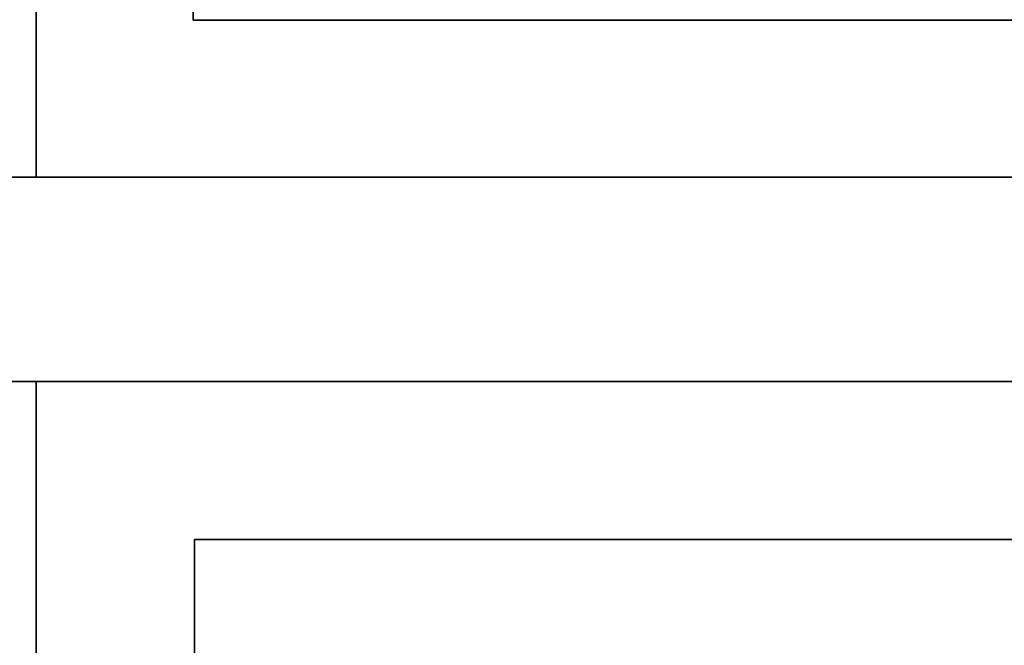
# Model space of a CAD drawing. Extents: x -1299 to -1246.9, y 2743.7 to 2747.9.
# Tile 360 of 1056: x -1288.9876 to -1288.9577, y 2747.8223 to 2747.8413. Entities that reach past the tile are written whole.
import ezdxf

# ---------------------------------------------------------------- set-up
doc = ezdxf.new("R2010")
doc.units = 0
doc.header["$LTSCALE"] = 150
doc.header["$MEASUREMENT"] = 0
doc.layers.add('3DFACE_BOLT', color=7, linetype='CONTINUOUS')
doc.layers.add('3DFACE_SHAPE', color=7, linetype='CONTINUOUS')

msp = doc.modelspace()

# ---------------------------------------------------------------- linework, layer by layer
at = {"layer": '3DFACE_BOLT', "color": 1}
for points, invisible_edges in [([(-1288.975494, 2747.851309, 0.068), (-1288.968806, 2747.851309, 0.056417), (-1288.975494, 2747.841309, 0.068)], 14), ([(-1288.975494, 2747.841309, 0.068), (-1288.968806, 2747.851309, 0.056417), (-1288.968806, 2747.841309, 0.056417)], 3), ([(-1288.968806, 2747.851309, 0.079583), (-1288.975494, 2747.851309, 0.068), (-1288.968806, 2747.841309, 0.079583)], 14), ([(-1288.968806, 2747.841309, 0.079583), (-1288.975494, 2747.851309, 0.068), (-1288.975494, 2747.841309, 0.068)], 3), ([(-1288.975494, 2747.851309, 0.138), (-1288.968806, 2747.851309, 0.126417), (-1288.975494, 2747.841309, 0.138)], 14), ([(-1288.975494, 2747.841309, 0.138), (-1288.968806, 2747.851309, 0.126417), (-1288.968806, 2747.841309, 0.126417)], 3), ([(-1288.968806, 2747.851309, 0.149583), (-1288.975494, 2747.851309, 0.138), (-1288.968806, 2747.841309, 0.149583)], 14), ([(-1288.968806, 2747.841309, 0.149583), (-1288.975494, 2747.851309, 0.138), (-1288.975494, 2747.841309, 0.138)], 3), ([(-1288.968806, 2747.851309, 0.056417), (-1288.955431, 2747.851309, 0.056417), (-1288.968806, 2747.841309, 0.056417)], 14), ([(-1288.968806, 2747.841309, 0.056417), (-1288.955431, 2747.851309, 0.056417), (-1288.955431, 2747.841309, 0.056417)], 3), ([(-1288.955431, 2747.851309, 0.079583), (-1288.968806, 2747.851309, 0.079583), (-1288.955431, 2747.841309, 0.079583)], 14), ([(-1288.955431, 2747.841309, 0.079583), (-1288.968806, 2747.851309, 0.079583), (-1288.968806, 2747.841309, 0.079583)], 3), ([(-1288.968806, 2747.851309, 0.126417), (-1288.955431, 2747.851309, 0.126417), (-1288.968806, 2747.841309, 0.126417)], 14), ([(-1288.968806, 2747.841309, 0.126417), (-1288.955431, 2747.851309, 0.126417), (-1288.955431, 2747.841309, 0.126417)], 3), ([(-1288.955431, 2747.851309, 0.149583), (-1288.968806, 2747.851309, 0.149583), (-1288.955431, 2747.841309, 0.149583)], 14), ([(-1288.955431, 2747.841309, 0.149583), (-1288.968806, 2747.851309, 0.149583), (-1288.968806, 2747.841309, 0.149583)], 3), ([(-1288.975494, 2747.841309, 0.068), (-1288.968806, 2747.841309, 0.056417), (-1288.968806, 2747.841309, 0.079583)], 2), ([(-1288.975494, 2747.841309, 0.138), (-1288.968806, 2747.841309, 0.126417), (-1288.968806, 2747.841309, 0.149583)], 2), ([(-1288.970119, 2747.841309, 0.068), (-1288.969727, 2747.841309, 0.065528), (-1288.970119, 2747.791309, 0.068)], 14), ([(-1288.970119, 2747.791309, 0.068), (-1288.969727, 2747.841309, 0.065528), (-1288.969727, 2747.791309, 0.065528)], 3), ([(-1288.969727, 2747.841309, 0.070472), (-1288.970119, 2747.841309, 0.068), (-1288.969727, 2747.791309, 0.070472)], 14), ([(-1288.969727, 2747.791309, 0.070472), (-1288.970119, 2747.841309, 0.068), (-1288.970119, 2747.791309, 0.068)], 3), ([(-1288.970119, 2747.841309, 0.068), (-1288.969727, 2747.841309, 0.070472), (-1288.969727, 2747.841309, 0.065528)], 2), ([(-1288.970119, 2747.841309, 0.138), (-1288.969727, 2747.841309, 0.135528), (-1288.970119, 2747.791309, 0.138)], 14), ([(-1288.970119, 2747.791309, 0.138), (-1288.969727, 2747.841309, 0.135528), (-1288.969727, 2747.791309, 0.135528)], 3), ([(-1288.969727, 2747.841309, 0.140472), (-1288.970119, 2747.841309, 0.138), (-1288.969727, 2747.791309, 0.140472)], 14), ([(-1288.969727, 2747.791309, 0.140472), (-1288.970119, 2747.841309, 0.138), (-1288.970119, 2747.791309, 0.138)], 3), ([(-1288.970119, 2747.841309, 0.138), (-1288.969727, 2747.841309, 0.140472), (-1288.969727, 2747.841309, 0.135528)], 2), ([(-1288.969727, 2747.841309, 0.065528), (-1288.968591, 2747.841309, 0.063298), (-1288.969727, 2747.791309, 0.065528)], 14), ([(-1288.969727, 2747.791309, 0.065528), (-1288.968591, 2747.841309, 0.063298), (-1288.968591, 2747.791309, 0.063298)], 3), ([(-1288.968591, 2747.841309, 0.072702), (-1288.969727, 2747.841309, 0.070472), (-1288.968591, 2747.791309, 0.072702)], 14), ([(-1288.968591, 2747.791309, 0.072702), (-1288.969727, 2747.841309, 0.070472), (-1288.969727, 2747.791309, 0.070472)], 3), ([(-1288.969727, 2747.841309, 0.070472), (-1288.968591, 2747.841309, 0.072702), (-1288.969727, 2747.841309, 0.065528)], 14), ([(-1288.969727, 2747.841309, 0.065528), (-1288.968591, 2747.841309, 0.072702), (-1288.968591, 2747.841309, 0.063298)], 3), ([(-1288.969727, 2747.841309, 0.135528), (-1288.968591, 2747.841309, 0.133298), (-1288.969727, 2747.791309, 0.135528)], 14), ([(-1288.969727, 2747.791309, 0.135528), (-1288.968591, 2747.841309, 0.133298), (-1288.968591, 2747.791309, 0.133298)], 3), ([(-1288.968591, 2747.841309, 0.142702), (-1288.969727, 2747.841309, 0.140472), (-1288.968591, 2747.791309, 0.142702)], 14), ([(-1288.968591, 2747.791309, 0.142702), (-1288.969727, 2747.841309, 0.140472), (-1288.969727, 2747.791309, 0.140472)], 3), ([(-1288.969727, 2747.841309, 0.140472), (-1288.968591, 2747.841309, 0.142702), (-1288.969727, 2747.841309, 0.135528)], 14), ([(-1288.969727, 2747.841309, 0.135528), (-1288.968591, 2747.841309, 0.142702), (-1288.968591, 2747.841309, 0.133298)], 3), ([(-1288.968806, 2747.841309, 0.056417), (-1288.955431, 2747.841309, 0.056417), (-1288.968806, 2747.841309, 0.079583)], 14), ([(-1288.968806, 2747.841309, 0.079583), (-1288.955431, 2747.841309, 0.056417), (-1288.955431, 2747.841309, 0.079583)], 3), ([(-1288.968806, 2747.841309, 0.126417), (-1288.955431, 2747.841309, 0.126417), (-1288.968806, 2747.841309, 0.149583)], 14), ([(-1288.968806, 2747.841309, 0.149583), (-1288.955431, 2747.841309, 0.126417), (-1288.955431, 2747.841309, 0.149583)], 3), ([(-1288.968591, 2747.841309, 0.063298), (-1288.966821, 2747.841309, 0.061528), (-1288.968591, 2747.791309, 0.063298)], 14), ([(-1288.968591, 2747.791309, 0.063298), (-1288.966821, 2747.841309, 0.061528), (-1288.966821, 2747.791309, 0.061528)], 3), ([(-1288.966821, 2747.841309, 0.074472), (-1288.968591, 2747.841309, 0.072702), (-1288.966821, 2747.791309, 0.074472)], 14), ([(-1288.966821, 2747.791309, 0.074472), (-1288.968591, 2747.841309, 0.072702), (-1288.968591, 2747.791309, 0.072702)], 3), ([(-1288.968591, 2747.841309, 0.072702), (-1288.966821, 2747.841309, 0.074472), (-1288.968591, 2747.841309, 0.063298)], 14), ([(-1288.968591, 2747.841309, 0.063298), (-1288.966821, 2747.841309, 0.074472), (-1288.966821, 2747.841309, 0.061528)], 3), ([(-1288.968591, 2747.841309, 0.133298), (-1288.966821, 2747.841309, 0.131528), (-1288.968591, 2747.791309, 0.133298)], 14), ([(-1288.968591, 2747.791309, 0.133298), (-1288.966821, 2747.841309, 0.131528), (-1288.966821, 2747.791309, 0.131528)], 3), ([(-1288.966821, 2747.841309, 0.144472), (-1288.968591, 2747.841309, 0.142702), (-1288.966821, 2747.791309, 0.144472)], 14), ([(-1288.966821, 2747.791309, 0.144472), (-1288.968591, 2747.841309, 0.142702), (-1288.968591, 2747.791309, 0.142702)], 3), ([(-1288.968591, 2747.841309, 0.142702), (-1288.966821, 2747.841309, 0.144472), (-1288.968591, 2747.841309, 0.133298)], 14), ([(-1288.968591, 2747.841309, 0.133298), (-1288.966821, 2747.841309, 0.144472), (-1288.966821, 2747.841309, 0.131528)], 3), ([(-1288.966821, 2747.841309, 0.061528), (-1288.964591, 2747.841309, 0.060392), (-1288.966821, 2747.791309, 0.061528)], 14), ([(-1288.966821, 2747.791309, 0.061528), (-1288.964591, 2747.841309, 0.060392), (-1288.964591, 2747.791309, 0.060392)], 3), ([(-1288.964591, 2747.841309, 0.075608), (-1288.966821, 2747.841309, 0.074472), (-1288.964591, 2747.791309, 0.075608)], 14), ([(-1288.964591, 2747.791309, 0.075608), (-1288.966821, 2747.841309, 0.074472), (-1288.966821, 2747.791309, 0.074472)], 3), ([(-1288.966821, 2747.841309, 0.074472), (-1288.964591, 2747.841309, 0.075608), (-1288.966821, 2747.841309, 0.061528)], 14), ([(-1288.966821, 2747.841309, 0.061528), (-1288.964591, 2747.841309, 0.075608), (-1288.964591, 2747.841309, 0.060392)], 3), ([(-1288.966821, 2747.841309, 0.131528), (-1288.964591, 2747.841309, 0.130392), (-1288.966821, 2747.791309, 0.131528)], 14), ([(-1288.966821, 2747.791309, 0.131528), (-1288.964591, 2747.841309, 0.130392), (-1288.964591, 2747.791309, 0.130392)], 3), ([(-1288.964591, 2747.841309, 0.145608), (-1288.966821, 2747.841309, 0.144472), (-1288.964591, 2747.791309, 0.145608)], 14), ([(-1288.964591, 2747.791309, 0.145608), (-1288.966821, 2747.841309, 0.144472), (-1288.966821, 2747.791309, 0.144472)], 3), ([(-1288.966821, 2747.841309, 0.144472), (-1288.964591, 2747.841309, 0.145608), (-1288.966821, 2747.841309, 0.131528)], 14), ([(-1288.966821, 2747.841309, 0.131528), (-1288.964591, 2747.841309, 0.145608), (-1288.964591, 2747.841309, 0.130392)], 3), ([(-1288.964591, 2747.841309, 0.060392), (-1288.962119, 2747.841309, 0.06), (-1288.964591, 2747.791309, 0.060392)], 14), ([(-1288.964591, 2747.791309, 0.060392), (-1288.962119, 2747.841309, 0.06), (-1288.962119, 2747.791309, 0.06)], 3), ([(-1288.962119, 2747.841309, 0.076), (-1288.964591, 2747.841309, 0.075608), (-1288.962119, 2747.791309, 0.076)], 14), ([(-1288.962119, 2747.791309, 0.076), (-1288.964591, 2747.841309, 0.075608), (-1288.964591, 2747.791309, 0.075608)], 3), ([(-1288.964591, 2747.841309, 0.075608), (-1288.962119, 2747.841309, 0.076), (-1288.964591, 2747.841309, 0.060392)], 14), ([(-1288.964591, 2747.841309, 0.060392), (-1288.962119, 2747.841309, 0.076), (-1288.962119, 2747.841309, 0.06)], 3), ([(-1288.964591, 2747.841309, 0.130392), (-1288.962119, 2747.841309, 0.13), (-1288.964591, 2747.791309, 0.130392)], 14), ([(-1288.964591, 2747.791309, 0.130392), (-1288.962119, 2747.841309, 0.13), (-1288.962119, 2747.791309, 0.13)], 3), ([(-1288.962119, 2747.841309, 0.146), (-1288.964591, 2747.841309, 0.145608), (-1288.962119, 2747.791309, 0.146)], 14), ([(-1288.962119, 2747.791309, 0.146), (-1288.964591, 2747.841309, 0.145608), (-1288.964591, 2747.791309, 0.145608)], 3), ([(-1288.964591, 2747.841309, 0.145608), (-1288.962119, 2747.841309, 0.146), (-1288.964591, 2747.841309, 0.130392)], 14), ([(-1288.964591, 2747.841309, 0.130392), (-1288.962119, 2747.841309, 0.146), (-1288.962119, 2747.841309, 0.13)], 3), ([(-1288.962119, 2747.841309, 0.06), (-1288.959647, 2747.841309, 0.060392), (-1288.962119, 2747.791309, 0.06)], 14), ([(-1288.962119, 2747.791309, 0.06), (-1288.959647, 2747.841309, 0.060392), (-1288.959647, 2747.791309, 0.060392)], 3), ([(-1288.959647, 2747.841309, 0.075608), (-1288.962119, 2747.841309, 0.076), (-1288.959647, 2747.791309, 0.075608)], 14), ([(-1288.959647, 2747.791309, 0.075608), (-1288.962119, 2747.841309, 0.076), (-1288.962119, 2747.791309, 0.076)], 3), ([(-1288.962119, 2747.841309, 0.076), (-1288.959647, 2747.841309, 0.075608), (-1288.962119, 2747.841309, 0.06)], 14), ([(-1288.962119, 2747.841309, 0.06), (-1288.959647, 2747.841309, 0.075608), (-1288.959647, 2747.841309, 0.060392)], 3), ([(-1288.962119, 2747.841309, 0.13), (-1288.959647, 2747.841309, 0.130392), (-1288.962119, 2747.791309, 0.13)], 14), ([(-1288.962119, 2747.791309, 0.13), (-1288.959647, 2747.841309, 0.130392), (-1288.959647, 2747.791309, 0.130392)], 3), ([(-1288.959647, 2747.841309, 0.145608), (-1288.962119, 2747.841309, 0.146), (-1288.959647, 2747.791309, 0.145608)], 14), ([(-1288.959647, 2747.791309, 0.145608), (-1288.962119, 2747.841309, 0.146), (-1288.962119, 2747.791309, 0.146)], 3), ([(-1288.962119, 2747.841309, 0.146), (-1288.959647, 2747.841309, 0.145608), (-1288.962119, 2747.841309, 0.13)], 14), ([(-1288.962119, 2747.841309, 0.13), (-1288.959647, 2747.841309, 0.145608), (-1288.959647, 2747.841309, 0.130392)], 3), ([(-1288.959647, 2747.841309, 0.060392), (-1288.957416, 2747.841309, 0.061528), (-1288.959647, 2747.791309, 0.060392)], 14), ([(-1288.959647, 2747.791309, 0.060392), (-1288.957416, 2747.841309, 0.061528), (-1288.957416, 2747.791309, 0.061528)], 3), ([(-1288.957416, 2747.841309, 0.074472), (-1288.959647, 2747.841309, 0.075608), (-1288.957416, 2747.791309, 0.074472)], 14), ([(-1288.957416, 2747.791309, 0.074472), (-1288.959647, 2747.841309, 0.075608), (-1288.959647, 2747.791309, 0.075608)], 3), ([(-1288.959647, 2747.841309, 0.075608), (-1288.957416, 2747.841309, 0.074472), (-1288.959647, 2747.841309, 0.060392)], 14), ([(-1288.959647, 2747.841309, 0.060392), (-1288.957416, 2747.841309, 0.074472), (-1288.957416, 2747.841309, 0.061528)], 3), ([(-1288.959647, 2747.841309, 0.130392), (-1288.957416, 2747.841309, 0.131528), (-1288.959647, 2747.791309, 0.130392)], 14), ([(-1288.959647, 2747.791309, 0.130392), (-1288.957416, 2747.841309, 0.131528), (-1288.957416, 2747.791309, 0.131528)], 3), ([(-1288.957416, 2747.841309, 0.144472), (-1288.959647, 2747.841309, 0.145608), (-1288.957416, 2747.791309, 0.144472)], 14), ([(-1288.957416, 2747.791309, 0.144472), (-1288.959647, 2747.841309, 0.145608), (-1288.959647, 2747.791309, 0.145608)], 3), ([(-1288.959647, 2747.841309, 0.145608), (-1288.957416, 2747.841309, 0.144472), (-1288.959647, 2747.841309, 0.130392)], 14), ([(-1288.959647, 2747.841309, 0.130392), (-1288.957416, 2747.841309, 0.144472), (-1288.957416, 2747.841309, 0.131528)], 3), ([(-1288.975494, 2747.825549, 0.068), (-1288.968806, 2747.825549, 0.056417), (-1288.975494, 2747.810749, 0.068)], 14), ([(-1288.975494, 2747.810749, 0.068), (-1288.968806, 2747.825549, 0.056417), (-1288.968806, 2747.810749, 0.056417)], 3), ([(-1288.968806, 2747.825549, 0.079583), (-1288.975494, 2747.825549, 0.068), (-1288.968806, 2747.810749, 0.079583)], 14), ([(-1288.968806, 2747.810749, 0.079583), (-1288.975494, 2747.825549, 0.068), (-1288.975494, 2747.810749, 0.068)], 3), ([(-1288.975494, 2747.825549, 0.068), (-1288.968806, 2747.825549, 0.079583), (-1288.968806, 2747.825549, 0.056417)], 2), ([(-1288.975494, 2747.825549, 0.138), (-1288.968806, 2747.825549, 0.126417), (-1288.975494, 2747.810749, 0.138)], 14), ([(-1288.975494, 2747.810749, 0.138), (-1288.968806, 2747.825549, 0.126417), (-1288.968806, 2747.810749, 0.126417)], 3), ([(-1288.968806, 2747.825549, 0.149583), (-1288.975494, 2747.825549, 0.138), (-1288.968806, 2747.810749, 0.149583)], 14), ([(-1288.968806, 2747.810749, 0.149583), (-1288.975494, 2747.825549, 0.138), (-1288.975494, 2747.810749, 0.138)], 3), ([(-1288.975494, 2747.825549, 0.138), (-1288.968806, 2747.825549, 0.149583), (-1288.968806, 2747.825549, 0.126417)], 2), ([(-1288.968806, 2747.825549, 0.056417), (-1288.955431, 2747.825549, 0.056417), (-1288.968806, 2747.810749, 0.056417)], 14), ([(-1288.968806, 2747.810749, 0.056417), (-1288.955431, 2747.825549, 0.056417), (-1288.955431, 2747.810749, 0.056417)], 3), ([(-1288.955431, 2747.825549, 0.079583), (-1288.968806, 2747.825549, 0.079583), (-1288.955431, 2747.810749, 0.079583)], 14), ([(-1288.955431, 2747.810749, 0.079583), (-1288.968806, 2747.825549, 0.079583), (-1288.968806, 2747.810749, 0.079583)], 3), ([(-1288.968806, 2747.825549, 0.079583), (-1288.955431, 2747.825549, 0.079583), (-1288.968806, 2747.825549, 0.056417)], 14), ([(-1288.968806, 2747.825549, 0.056417), (-1288.955431, 2747.825549, 0.079583), (-1288.955431, 2747.825549, 0.056417)], 3), ([(-1288.968806, 2747.825549, 0.126417), (-1288.955431, 2747.825549, 0.126417), (-1288.968806, 2747.810749, 0.126417)], 14), ([(-1288.968806, 2747.810749, 0.126417), (-1288.955431, 2747.825549, 0.126417), (-1288.955431, 2747.810749, 0.126417)], 3), ([(-1288.955431, 2747.825549, 0.149583), (-1288.968806, 2747.825549, 0.149583), (-1288.955431, 2747.810749, 0.149583)], 14), ([(-1288.955431, 2747.810749, 0.149583), (-1288.968806, 2747.825549, 0.149583), (-1288.968806, 2747.810749, 0.149583)], 3), ([(-1288.968806, 2747.825549, 0.149583), (-1288.955431, 2747.825549, 0.149583), (-1288.968806, 2747.825549, 0.126417)], 14), ([(-1288.968806, 2747.825549, 0.126417), (-1288.955431, 2747.825549, 0.149583), (-1288.955431, 2747.825549, 0.126417)], 3)]:
    msp.add_3dface(points, dxfattribs=dict(at, invisible_edges=invisible_edges))
at = {"layer": '3DFACE_SHAPE', "color": 13}
for points, invisible_edges in [([(-1288.987119, 2747.887349, 0.173), (-1288.987119, 2747.852438, 0.14401), (-1288.987119, 2747.836549, 0.173)], 3), ([(-1288.987119, 2747.836549, 0.033), (-1288.987119, 2747.864459, 0.06199), (-1288.987119, 2747.887349, 0.033)], 3), ([(-1288.987119, 2747.836549, 0.173), (-1288.982359, 2747.858449, 0.173), (-1288.987119, 2747.887349, 0.173)], 3), ([(-1288.982359, 2747.887349, 0.033), (-1288.982359, 2747.841309, 0.033), (-1288.987119, 2747.887349, 0.033)], 2), ([(-1288.987119, 2747.887349, 0.033), (-1288.982359, 2747.841309, 0.033), (-1288.987119, 2747.836549, 0.033)], 3), ([(-1288.982359, 2747.887349, 0.033), (-1288.982359, 2747.864459, 0.06199), (-1288.982359, 2747.841309, 0.033)], 3), ([(-1289.046219, 2747.884449, 0.206), (-1289.046219, 2746.946449, 0.206), (-1288.944219, 2747.884449, 0.206)], 2), ([(-1289.046219, 2746.946449, 0.206), (-1288.944219, 2746.946449, 0.206), (-1288.944219, 2747.884449, 0.206)], 12), ([(-1288.944219, 2747.884449), (-1288.944219, 2746.946449), (-1289.046219, 2747.884449)], 2), ([(-1288.944219, 2746.946449), (-1289.046219, 2746.946449), (-1289.046219, 2747.884449)], 12), ([(-1288.992119, 2747.884449, 0.008), (-1288.992119, 2746.946449, 0.008), (-1288.944219, 2747.884449, 0.008)], 2), ([(-1288.992119, 2746.946449, 0.008), (-1288.944219, 2746.946449, 0.008), (-1288.944219, 2747.884449, 0.008)], 12), ([(-1288.944219, 2747.884449, 0.198), (-1288.944219, 2746.946449, 0.198), (-1288.992119, 2747.858449, 0.198)], 14), ([(-1288.987119, 2747.858449, 0.0595), (-1288.987119, 2747.864459, 0.06199), (-1288.987119, 2747.836549, 0.033)], 14), ([(-1288.982359, 2747.864459, 0.06199), (-1288.982359, 2747.858449, 0.0595), (-1288.982359, 2747.841309, 0.033)], 14), ([(-1288.944219, 2746.946449, 0.198), (-1288.992119, 2747.808449, 0.198), (-1288.992119, 2747.858449, 0.198)], 13), ([(-1288.987119, 2747.852438, 0.06199), (-1288.987119, 2747.858449, 0.0595), (-1288.987119, 2747.836549, 0.033)], 14), ([(-1288.982359, 2747.841309, 0.173), (-1288.982359, 2747.858449, 0.173), (-1288.987119, 2747.836549, 0.173)], 14), ([(-1288.982359, 2747.841309, 0.033), (-1288.982359, 2747.858449, 0.0595), (-1288.982359, 2747.852438, 0.06199)], 13), ([(-1288.982359, 2747.841309, 0.173), (-1288.982359, 2747.852438, 0.14401), (-1288.982359, 2747.858449, 0.173)], 3), ([(-1288.987119, 2747.852438, 0.14401), (-1288.987119, 2747.836549, 0.138), (-1288.987119, 2747.836549, 0.173)], 13), ([(-1288.987119, 2747.852438, 0.14401), (-1288.987119, 2747.849949, 0.138), (-1288.987119, 2747.836549, 0.138)], 14), ([(-1288.987119, 2747.849949, 0.068), (-1288.987119, 2747.852438, 0.06199), (-1288.987119, 2747.836549, 0.033)], 14), ([(-1288.982359, 2747.852438, 0.06199), (-1288.982359, 2747.849949, 0.068), (-1288.982359, 2747.841309, 0.033)], 14), ([(-1288.982359, 2747.849949, 0.138), (-1288.982359, 2747.852438, 0.14401), (-1288.982359, 2747.841309, 0.173)], 14), ([(-1288.987119, 2747.849949, 0.068), (-1288.987119, 2747.836549, 0.138), (-1288.987119, 2747.849949, 0.138)], 15), ([(-1288.987119, 2747.836549, 0.138), (-1288.987119, 2747.849949, 0.068), (-1288.987119, 2747.836549, 0.068)], 3), ([(-1288.987119, 2747.836549, 0.068), (-1288.987119, 2747.849949, 0.068), (-1288.987119, 2747.836549, 0.033)], 3), ([(-1288.982359, 2747.849949, 0.068), (-1288.982359, 2747.841309, 0.173), (-1288.982359, 2747.841309, 0.033)], 13), ([(-1288.982359, 2747.849949, 0.138), (-1288.982359, 2747.841309, 0.173), (-1288.982359, 2747.849949, 0.068)], 15), ([(-1288.936319, 2747.836549, 0.173), (-1288.982359, 2747.841309, 0.173), (-1288.987119, 2747.836549, 0.173)], 3), ([(-1288.982359, 2747.841309, 0.033), (-1288.936319, 2747.836549, 0.033), (-1288.987119, 2747.836549, 0.033)], 13), ([(-1288.962119, 2747.841309, 0.173), (-1288.968129, 2747.841309, 0.14401), (-1288.982359, 2747.841309, 0.173)], 15), ([(-1288.968129, 2747.841309, 0.14401), (-1288.970619, 2747.841309, 0.138), (-1288.982359, 2747.841309, 0.173)], 14), ([(-1288.982359, 2747.841309, 0.173), (-1288.970619, 2747.841309, 0.138), (-1288.982359, 2747.841309, 0.033)], 3), ([(-1288.970619, 2747.841309, 0.138), (-1288.968129, 2747.841309, 0.13199), (-1288.982359, 2747.841309, 0.033)], 14), ([(-1288.970619, 2747.841309, 0.068), (-1288.982359, 2747.841309, 0.033), (-1288.968129, 2747.841309, 0.13199)], 15), ([(-1288.970619, 2747.841309, 0.068), (-1288.968129, 2747.841309, 0.06199), (-1288.982359, 2747.841309, 0.033)], 14), ([(-1288.968129, 2747.841309, 0.06199), (-1288.962119, 2747.841309, 0.0595), (-1288.982359, 2747.841309, 0.033)], 14), ([(-1288.982359, 2747.841309, 0.033), (-1288.962119, 2747.841309, 0.0595), (-1288.956108, 2747.841309, 0.06199)], 13), ([(-1288.982359, 2747.841309, 0.033), (-1288.956108, 2747.841309, 0.06199), (-1288.936319, 2747.841309, 0.033)], 3), ([(-1288.962119, 2747.841309, 0.173), (-1288.982359, 2747.841309, 0.173), (-1288.936319, 2747.836549, 0.173)], 14), ([(-1288.982359, 2747.841309, 0.033), (-1288.936319, 2747.841309, 0.033), (-1288.936319, 2747.836549, 0.033)], 12), ([(-1288.968129, 2747.841309, 0.07401), (-1288.970619, 2747.841309, 0.068), (-1288.962119, 2747.841309, 0.1295)], 14), ([(-1288.962119, 2747.841309, 0.1295), (-1288.970619, 2747.841309, 0.068), (-1288.968129, 2747.841309, 0.13199)], 15), ([(-1288.968129, 2747.841309, 0.14401), (-1288.968129, 2747.836549, 0.14401), (-1288.970619, 2747.841309, 0.138)], 3), ([(-1288.968129, 2747.836549, 0.14401), (-1288.970619, 2747.836549, 0.138), (-1288.970619, 2747.841309, 0.138)], 14), ([(-1288.970619, 2747.841309, 0.138), (-1288.970619, 2747.836549, 0.138), (-1288.968129, 2747.841309, 0.13199)], 3), ([(-1288.970619, 2747.836549, 0.138), (-1288.968129, 2747.836549, 0.13199), (-1288.968129, 2747.841309, 0.13199)], 14), ([(-1288.968129, 2747.841309, 0.07401), (-1288.968129, 2747.836549, 0.07401), (-1288.970619, 2747.841309, 0.068)], 3), ([(-1288.968129, 2747.836549, 0.07401), (-1288.970619, 2747.836549, 0.068), (-1288.970619, 2747.841309, 0.068)], 14), ([(-1288.970619, 2747.841309, 0.068), (-1288.970619, 2747.836549, 0.068), (-1288.968129, 2747.841309, 0.06199)], 3), ([(-1288.970619, 2747.836549, 0.068), (-1288.968129, 2747.836549, 0.06199), (-1288.968129, 2747.841309, 0.06199)], 14), ([(-1288.962119, 2747.841309, 0.1465), (-1288.968129, 2747.841309, 0.14401), (-1288.962119, 2747.841309, 0.173)], 14), ([(-1288.962119, 2747.841309, 0.0765), (-1288.968129, 2747.841309, 0.07401), (-1288.962119, 2747.841309, 0.1295)], 14), ([(-1288.968129, 2747.841309, 0.13199), (-1288.968129, 2747.836549, 0.13199), (-1288.962119, 2747.841309, 0.1295)], 3), ([(-1288.968129, 2747.836549, 0.13199), (-1288.962119, 2747.836549, 0.1295), (-1288.962119, 2747.841309, 0.1295)], 14), ([(-1288.962119, 2747.841309, 0.1465), (-1288.962119, 2747.836549, 0.1465), (-1288.968129, 2747.841309, 0.14401)], 3), ([(-1288.962119, 2747.836549, 0.1465), (-1288.968129, 2747.836549, 0.14401), (-1288.968129, 2747.841309, 0.14401)], 14), ([(-1288.968129, 2747.841309, 0.06199), (-1288.968129, 2747.836549, 0.06199), (-1288.962119, 2747.841309, 0.0595)], 3), ([(-1288.968129, 2747.836549, 0.06199), (-1288.962119, 2747.836549, 0.0595), (-1288.962119, 2747.841309, 0.0595)], 14), ([(-1288.962119, 2747.841309, 0.0765), (-1288.962119, 2747.836549, 0.0765), (-1288.968129, 2747.841309, 0.07401)], 3), ([(-1288.962119, 2747.836549, 0.0765), (-1288.968129, 2747.836549, 0.07401), (-1288.968129, 2747.841309, 0.07401)], 14), ([(-1288.936319, 2747.841309, 0.173), (-1288.956108, 2747.841309, 0.14401), (-1288.962119, 2747.841309, 0.173)], 3), ([(-1288.956108, 2747.841309, 0.14401), (-1288.962119, 2747.841309, 0.1465), (-1288.962119, 2747.841309, 0.173)], 14), ([(-1288.956108, 2747.841309, 0.07401), (-1288.962119, 2747.841309, 0.0765), (-1288.956108, 2747.841309, 0.13199)], 14), ([(-1288.962119, 2747.841309, 0.0765), (-1288.962119, 2747.841309, 0.1295), (-1288.956108, 2747.841309, 0.13199)], 13), ([(-1288.962119, 2747.841309, 0.1295), (-1288.962119, 2747.836549, 0.1295), (-1288.956108, 2747.841309, 0.13199)], 3), ([(-1288.962119, 2747.836549, 0.1295), (-1288.956108, 2747.836549, 0.13199), (-1288.956108, 2747.841309, 0.13199)], 14), ([(-1288.956108, 2747.841309, 0.14401), (-1288.956108, 2747.836549, 0.14401), (-1288.962119, 2747.841309, 0.1465)], 3), ([(-1288.956108, 2747.836549, 0.14401), (-1288.962119, 2747.836549, 0.1465), (-1288.962119, 2747.841309, 0.1465)], 14), ([(-1288.962119, 2747.841309, 0.0595), (-1288.962119, 2747.836549, 0.0595), (-1288.956108, 2747.841309, 0.06199)], 3), ([(-1288.962119, 2747.836549, 0.0595), (-1288.956108, 2747.836549, 0.06199), (-1288.956108, 2747.841309, 0.06199)], 14), ([(-1288.956108, 2747.841309, 0.07401), (-1288.956108, 2747.836549, 0.07401), (-1288.962119, 2747.841309, 0.0765)], 3), ([(-1288.956108, 2747.836549, 0.07401), (-1288.962119, 2747.836549, 0.0765), (-1288.962119, 2747.841309, 0.0765)], 14), ([(-1288.936319, 2747.841309, 0.173), (-1288.962119, 2747.841309, 0.173), (-1288.936319, 2747.836549, 0.173)], 2), ([(-1288.962119, 2747.836549, 0.198), (-1288.968129, 2747.836549, 0.14401), (-1288.992119, 2747.836549, 0.198)], 15), ([(-1288.968129, 2747.836549, 0.14401), (-1288.970619, 2747.836549, 0.138), (-1288.992119, 2747.836549, 0.198)], 14), ([(-1288.992119, 2747.836549, 0.198), (-1288.970619, 2747.836549, 0.138), (-1288.992119, 2747.836549, 0.008)], 3), ([(-1288.970619, 2747.836549, 0.138), (-1288.968129, 2747.836549, 0.13199), (-1288.992119, 2747.836549, 0.008)], 14), ([(-1288.970619, 2747.836549, 0.068), (-1288.992119, 2747.836549, 0.008), (-1288.968129, 2747.836549, 0.13199)], 15), ([(-1288.970619, 2747.836549, 0.068), (-1288.968129, 2747.836549, 0.06199), (-1288.992119, 2747.836549, 0.008)], 14), ([(-1288.992119, 2747.836549, 0.008), (-1288.968129, 2747.836549, 0.06199), (-1288.944219, 2747.836549, 0.008)], 3), ([(-1288.962119, 2747.836549, 0.198), (-1288.992119, 2747.836549, 0.198), (-1288.944219, 2747.830349, 0.198)], 14), ([(-1288.944219, 2747.830349, 0.198), (-1288.992119, 2747.836549, 0.198), (-1288.992119, 2747.830349, 0.198)], 1), ([(-1288.992119, 2747.830349, 0.008), (-1288.992119, 2747.836549, 0.008), (-1288.944219, 2747.830349, 0.008)], 2), ([(-1288.992119, 2747.836549, 0.008), (-1288.944219, 2747.836549, 0.008), (-1288.944219, 2747.830349, 0.008)], 12), ([(-1288.970619, 2747.836549, 0.138), (-1288.968129, 2747.836549, 0.14401), (-1288.987119, 2747.836549, 0.138)], 14), ([(-1288.968129, 2747.836549, 0.14401), (-1288.962119, 2747.836549, 0.1465), (-1288.987119, 2747.836549, 0.138)], 14), ([(-1288.987119, 2747.836549, 0.138), (-1288.962119, 2747.836549, 0.1465), (-1288.987119, 2747.836549, 0.173)], 15), ([(-1288.962119, 2747.836549, 0.1465), (-1288.956108, 2747.836549, 0.14401), (-1288.987119, 2747.836549, 0.173)], 14), ([(-1288.987119, 2747.836549, 0.173), (-1288.956108, 2747.836549, 0.14401), (-1288.936319, 2747.836549, 0.173)], 3), ([(-1288.970619, 2747.836549, 0.138), (-1288.987119, 2747.836549, 0.138), (-1288.968129, 2747.836549, 0.07401)], 15), ([(-1288.968129, 2747.836549, 0.07401), (-1288.987119, 2747.836549, 0.138), (-1288.970619, 2747.836549, 0.068)], 3), ([(-1288.987119, 2747.836549, 0.138), (-1288.987119, 2747.836549, 0.068), (-1288.970619, 2747.836549, 0.068)], 14), ([(-1288.936319, 2747.836549, 0.033), (-1288.968129, 2747.836549, 0.06199), (-1288.987119, 2747.836549, 0.033)], 3), ([(-1288.987119, 2747.836549, 0.033), (-1288.968129, 2747.836549, 0.06199), (-1288.987119, 2747.836549, 0.068)], 3), ([(-1288.968129, 2747.836549, 0.06199), (-1288.970619, 2747.836549, 0.068), (-1288.987119, 2747.836549, 0.068)], 14), ([(-1288.968129, 2747.836549, 0.13199), (-1288.970619, 2747.836549, 0.138), (-1288.968129, 2747.836549, 0.07401)], 14), ([(-1288.968129, 2747.830349, 0.13199), (-1288.968129, 2747.836549, 0.13199), (-1288.970619, 2747.830349, 0.138)], 3), ([(-1288.968129, 2747.836549, 0.13199), (-1288.970619, 2747.836549, 0.138), (-1288.970619, 2747.830349, 0.138)], 14), ([(-1288.970619, 2747.830349, 0.138), (-1288.970619, 2747.836549, 0.138), (-1288.968129, 2747.830349, 0.14401)], 3), ([(-1288.970619, 2747.836549, 0.138), (-1288.968129, 2747.836549, 0.14401), (-1288.968129, 2747.830349, 0.14401)], 14), ([(-1288.968129, 2747.830349, 0.06199), (-1288.968129, 2747.836549, 0.06199), (-1288.970619, 2747.830349, 0.068)], 3), ([(-1288.968129, 2747.836549, 0.06199), (-1288.970619, 2747.836549, 0.068), (-1288.970619, 2747.830349, 0.068)], 14), ([(-1288.970619, 2747.830349, 0.068), (-1288.970619, 2747.836549, 0.068), (-1288.968129, 2747.830349, 0.07401)], 3), ([(-1288.970619, 2747.836549, 0.068), (-1288.968129, 2747.836549, 0.07401), (-1288.968129, 2747.830349, 0.07401)], 14), ([(-1288.968129, 2747.836549, 0.07401), (-1288.970619, 2747.836549, 0.068), (-1288.962119, 2747.836549, 0.1295)], 14), ([(-1288.962119, 2747.836549, 0.1295), (-1288.970619, 2747.836549, 0.068), (-1288.968129, 2747.836549, 0.13199)], 15), ([(-1288.968129, 2747.836549, 0.07401), (-1288.962119, 2747.836549, 0.0765), (-1288.968129, 2747.836549, 0.13199)], 14), ([(-1288.962119, 2747.836549, 0.0765), (-1288.962119, 2747.836549, 0.1295), (-1288.968129, 2747.836549, 0.13199)], 13), ([(-1288.936319, 2747.836549, 0.033), (-1288.962119, 2747.836549, 0.0595), (-1288.968129, 2747.836549, 0.06199)], 13), ([(-1288.968129, 2747.830349, 0.14401), (-1288.968129, 2747.836549, 0.14401), (-1288.962119, 2747.830349, 0.1465)], 3), ([(-1288.968129, 2747.836549, 0.14401), (-1288.962119, 2747.836549, 0.1465), (-1288.962119, 2747.830349, 0.1465)], 14), ([(-1288.962119, 2747.830349, 0.1295), (-1288.962119, 2747.836549, 0.1295), (-1288.968129, 2747.830349, 0.13199)], 3), ([(-1288.962119, 2747.836549, 0.1295), (-1288.968129, 2747.836549, 0.13199), (-1288.968129, 2747.830349, 0.13199)], 14), ([(-1288.968129, 2747.830349, 0.07401), (-1288.968129, 2747.836549, 0.07401), (-1288.962119, 2747.830349, 0.0765)], 3), ([(-1288.968129, 2747.836549, 0.07401), (-1288.962119, 2747.836549, 0.0765), (-1288.962119, 2747.830349, 0.0765)], 14), ([(-1288.962119, 2747.830349, 0.0595), (-1288.962119, 2747.836549, 0.0595), (-1288.968129, 2747.830349, 0.06199)], 3), ([(-1288.962119, 2747.836549, 0.0595), (-1288.968129, 2747.836549, 0.06199), (-1288.968129, 2747.830349, 0.06199)], 14), ([(-1288.962119, 2747.836549, 0.1465), (-1288.968129, 2747.836549, 0.14401), (-1288.962119, 2747.836549, 0.198)], 14), ([(-1288.962119, 2747.836549, 0.0765), (-1288.968129, 2747.836549, 0.07401), (-1288.962119, 2747.836549, 0.1295)], 14), ([(-1288.968129, 2747.836549, 0.06199), (-1288.962119, 2747.836549, 0.0595), (-1288.944219, 2747.836549, 0.008)], 14), ([(-1288.956108, 2747.836549, 0.13199), (-1288.962119, 2747.836549, 0.1295), (-1288.956108, 2747.836549, 0.07401)], 14), ([(-1288.962119, 2747.836549, 0.1295), (-1288.962119, 2747.836549, 0.0765), (-1288.956108, 2747.836549, 0.07401)], 13), ([(-1288.956108, 2747.836549, 0.06199), (-1288.962119, 2747.836549, 0.0595), (-1288.936319, 2747.836549, 0.033)], 14), ([(-1288.962119, 2747.830349, 0.1465), (-1288.962119, 2747.836549, 0.1465), (-1288.956108, 2747.830349, 0.14401)], 3), ([(-1288.962119, 2747.836549, 0.1465), (-1288.956108, 2747.836549, 0.14401), (-1288.956108, 2747.830349, 0.14401)], 14), ([(-1288.956108, 2747.830349, 0.13199), (-1288.956108, 2747.836549, 0.13199), (-1288.962119, 2747.830349, 0.1295)], 3), ([(-1288.956108, 2747.836549, 0.13199), (-1288.962119, 2747.836549, 0.1295), (-1288.962119, 2747.830349, 0.1295)], 14), ([(-1288.962119, 2747.830349, 0.0765), (-1288.962119, 2747.836549, 0.0765), (-1288.956108, 2747.830349, 0.07401)], 3), ([(-1288.962119, 2747.836549, 0.0765), (-1288.956108, 2747.836549, 0.07401), (-1288.956108, 2747.830349, 0.07401)], 14), ([(-1288.956108, 2747.830349, 0.06199), (-1288.956108, 2747.836549, 0.06199), (-1288.962119, 2747.830349, 0.0595)], 3), ([(-1288.956108, 2747.836549, 0.06199), (-1288.962119, 2747.836549, 0.0595), (-1288.962119, 2747.830349, 0.0595)], 14), ([(-1288.956108, 2747.836549, 0.06199), (-1285.046219, 2747.836549, 0.008), (-1288.962119, 2747.836549, 0.0595)], 3), ([(-1285.046219, 2747.836549, 0.008), (-1288.944219, 2747.836549, 0.008), (-1288.962119, 2747.836549, 0.0595)], 14), ([(-1288.956108, 2747.836549, 0.13199), (-1285.028319, 2747.836549, 0.0765), (-1288.962119, 2747.836549, 0.1295)], 3), ([(-1285.028319, 2747.836549, 0.0765), (-1285.034329, 2747.836549, 0.07401), (-1288.962119, 2747.836549, 0.1295)], 14), ([(-1288.962119, 2747.836549, 0.1295), (-1285.034329, 2747.836549, 0.07401), (-1288.962119, 2747.836549, 0.0765)], 15), ([(-1285.034329, 2747.836549, 0.07401), (-1288.956108, 2747.836549, 0.07401), (-1288.962119, 2747.836549, 0.0765)], 15), ([(-1288.962119, 2747.836549, 0.198), (-1288.944219, 2747.836549, 0.198), (-1288.962119, 2747.836549, 0.1465)], 14), ([(-1288.944219, 2747.836549, 0.198), (-1285.046219, 2747.836549, 0.198), (-1288.962119, 2747.836549, 0.1465)], 14), ([(-1288.962119, 2747.836549, 0.1465), (-1285.046219, 2747.836549, 0.198), (-1285.034329, 2747.836549, 0.14401)], 15), ([(-1288.956108, 2747.836549, 0.14401), (-1288.962119, 2747.836549, 0.1465), (-1285.034329, 2747.836549, 0.14401)], 14), ([(-1288.944219, 2747.836549, 0.198), (-1288.962119, 2747.836549, 0.198), (-1288.944219, 2747.830349, 0.198)], 2), ([(-1288.992119, 2747.830349, 0.138), (-1288.970619, 2747.830349, 0.138), (-1288.968129, 2747.830349, 0.14401)], 13), ([(-1288.944219, 2747.830349, 0.198), (-1288.992119, 2747.830349, 0.198), (-1288.968129, 2747.830349, 0.14401)], 14), ([(-1288.968129, 2747.830349, 0.14401), (-1288.992119, 2747.830349, 0.198), (-1288.992119, 2747.830349, 0.138)], 13), ([(-1288.970619, 2747.830349, 0.138), (-1288.992119, 2747.830349, 0.138), (-1288.968129, 2747.830349, 0.07401)], 15), ([(-1288.968129, 2747.830349, 0.07401), (-1288.992119, 2747.830349, 0.138), (-1288.970619, 2747.830349, 0.068)], 3), ([(-1288.992119, 2747.830349, 0.138), (-1288.992119, 2747.830349, 0.068), (-1288.970619, 2747.830349, 0.068)], 14), ([(-1288.944219, 2747.830349, 0.008), (-1288.968129, 2747.830349, 0.06199), (-1288.992119, 2747.830349, 0.008)], 3), ([(-1288.968129, 2747.830349, 0.06199), (-1288.992119, 2747.830349, 0.068), (-1288.992119, 2747.830349, 0.008)], 13), ([(-1288.968129, 2747.830349, 0.06199), (-1288.970619, 2747.830349, 0.068), (-1288.992119, 2747.830349, 0.068)], 14), ([(-1288.987119, 2747.779349, 0.033), (-1288.987119, 2747.814459, 0.06199), (-1288.987119, 2747.830349, 0.033)], 3), ([(-1288.987119, 2747.814459, 0.06199), (-1288.987119, 2747.830349, 0.068), (-1288.987119, 2747.830349, 0.033)], 13), ([(-1288.987119, 2747.814459, 0.06199), (-1288.987119, 2747.816949, 0.068), (-1288.987119, 2747.830349, 0.068)], 14), ([(-1288.987119, 2747.816949, 0.138), (-1288.987119, 2747.830349, 0.068), (-1288.987119, 2747.816949, 0.068)], 15), ([(-1288.987119, 2747.830349, 0.068), (-1288.987119, 2747.816949, 0.138), (-1288.987119, 2747.830349, 0.138)], 3), ([(-1288.987119, 2747.830349, 0.138), (-1288.987119, 2747.816949, 0.138), (-1288.987119, 2747.830349, 0.173)], 3), ([(-1288.987119, 2747.816949, 0.138), (-1288.987119, 2747.814459, 0.14401), (-1288.987119, 2747.830349, 0.173)], 14), ([(-1288.987119, 2747.814459, 0.14401), (-1288.987119, 2747.808449, 0.1465), (-1288.987119, 2747.830349, 0.173)], 14), ([(-1288.987119, 2747.808449, 0.1465), (-1288.987119, 2747.802438, 0.14401), (-1288.987119, 2747.830349, 0.173)], 14), ([(-1288.987119, 2747.830349, 0.173), (-1288.987119, 2747.802438, 0.14401), (-1288.987119, 2747.779349, 0.173)], 3), ([(-1288.970619, 2747.830349, 0.068), (-1288.968129, 2747.830349, 0.06199), (-1288.987119, 2747.830349, 0.068)], 14), ([(-1288.968129, 2747.830349, 0.06199), (-1288.962119, 2747.830349, 0.0595), (-1288.987119, 2747.830349, 0.068)], 14), ([(-1288.987119, 2747.830349, 0.068), (-1288.962119, 2747.830349, 0.0595), (-1288.987119, 2747.830349, 0.033)], 15), ([(-1288.962119, 2747.830349, 0.0595), (-1288.956108, 2747.830349, 0.06199), (-1288.987119, 2747.830349, 0.033)], 14), ([(-1288.987119, 2747.830349, 0.033), (-1288.956108, 2747.830349, 0.06199), (-1288.936119, 2747.830349, 0.033)], 3), ([(-1288.970619, 2747.830349, 0.068), (-1288.987119, 2747.830349, 0.068), (-1288.968129, 2747.830349, 0.13199)], 15), ([(-1288.968129, 2747.830349, 0.13199), (-1288.987119, 2747.830349, 0.068), (-1288.970619, 2747.830349, 0.138)], 3), ([(-1288.987119, 2747.830349, 0.068), (-1288.987119, 2747.830349, 0.138), (-1288.970619, 2747.830349, 0.138)], 14), ([(-1288.936119, 2747.830349, 0.173), (-1288.968129, 2747.830349, 0.14401), (-1288.987119, 2747.830349, 0.173)], 3), ([(-1288.987119, 2747.830349, 0.173), (-1288.968129, 2747.830349, 0.14401), (-1288.987119, 2747.830349, 0.138)], 3), ([(-1288.968129, 2747.830349, 0.14401), (-1288.970619, 2747.830349, 0.138), (-1288.987119, 2747.830349, 0.138)], 14), ([(-1288.936119, 2747.830349, 0.033), (-1288.982319, 2747.825549, 0.033), (-1288.987119, 2747.830349, 0.033)], 3), ([(-1288.982319, 2747.825549, 0.033), (-1288.982319, 2747.808449, 0.033), (-1288.987119, 2747.830349, 0.033)], 14), ([(-1288.987119, 2747.830349, 0.033), (-1288.982319, 2747.808449, 0.033), (-1288.987119, 2747.779349, 0.033)], 3), ([(-1288.987119, 2747.779349, 0.173), (-1288.982319, 2747.825549, 0.173), (-1288.987119, 2747.830349, 0.173)], 3), ([(-1288.982319, 2747.825549, 0.173), (-1288.936119, 2747.830349, 0.173), (-1288.987119, 2747.830349, 0.173)], 13), ([(-1288.962119, 2747.825549, 0.033), (-1288.982319, 2747.825549, 0.033), (-1288.936119, 2747.830349, 0.033)], 14), ([(-1288.982319, 2747.825549, 0.173), (-1288.936119, 2747.825549, 0.173), (-1288.936119, 2747.830349, 0.173)], 12), ([(-1288.968129, 2747.830349, 0.07401), (-1288.970619, 2747.830349, 0.068), (-1288.968129, 2747.830349, 0.13199)], 14), ([(-1288.968129, 2747.825549, 0.06199), (-1288.968129, 2747.830349, 0.06199), (-1288.970619, 2747.825549, 0.068)], 3), ([(-1288.968129, 2747.830349, 0.06199), (-1288.970619, 2747.830349, 0.068), (-1288.970619, 2747.825549, 0.068)], 14), ([(-1288.970619, 2747.825549, 0.068), (-1288.970619, 2747.830349, 0.068), (-1288.968129, 2747.825549, 0.07401)], 3), ([(-1288.970619, 2747.830349, 0.068), (-1288.968129, 2747.830349, 0.07401), (-1288.968129, 2747.825549, 0.07401)], 14), ([(-1288.968129, 2747.825549, 0.13199), (-1288.968129, 2747.830349, 0.13199), (-1288.970619, 2747.825549, 0.138)], 3), ([(-1288.968129, 2747.830349, 0.13199), (-1288.970619, 2747.830349, 0.138), (-1288.970619, 2747.825549, 0.138)], 14), ([(-1288.970619, 2747.825549, 0.138), (-1288.970619, 2747.830349, 0.138), (-1288.968129, 2747.825549, 0.14401)], 3), ([(-1288.970619, 2747.830349, 0.138), (-1288.968129, 2747.830349, 0.14401), (-1288.968129, 2747.825549, 0.14401)], 14), ([(-1288.968129, 2747.830349, 0.13199), (-1288.970619, 2747.830349, 0.138), (-1288.968129, 2747.830349, 0.07401)], 14), ([(-1288.968129, 2747.830349, 0.13199), (-1288.962119, 2747.830349, 0.1295), (-1288.968129, 2747.830349, 0.07401)], 14), ([(-1288.962119, 2747.830349, 0.1295), (-1288.962119, 2747.830349, 0.0765), (-1288.968129, 2747.830349, 0.07401)], 13), ([(-1288.936119, 2747.830349, 0.173), (-1288.962119, 2747.830349, 0.1465), (-1288.968129, 2747.830349, 0.14401)], 13), ([(-1288.968129, 2747.825549, 0.07401), (-1288.968129, 2747.830349, 0.07401), (-1288.962119, 2747.825549, 0.0765)], 3), ([(-1288.968129, 2747.830349, 0.07401), (-1288.962119, 2747.830349, 0.0765), (-1288.962119, 2747.825549, 0.0765)], 14), ([(-1288.962119, 2747.825549, 0.0595), (-1288.962119, 2747.830349, 0.0595), (-1288.968129, 2747.825549, 0.06199)], 3), ([(-1288.962119, 2747.830349, 0.0595), (-1288.968129, 2747.830349, 0.06199), (-1288.968129, 2747.825549, 0.06199)], 14), ([(-1288.968129, 2747.825549, 0.14401), (-1288.968129, 2747.830349, 0.14401), (-1288.962119, 2747.825549, 0.1465)], 3), ([(-1288.968129, 2747.830349, 0.14401), (-1288.962119, 2747.830349, 0.1465), (-1288.962119, 2747.825549, 0.1465)], 14), ([(-1288.962119, 2747.825549, 0.1295), (-1288.962119, 2747.830349, 0.1295), (-1288.968129, 2747.825549, 0.13199)], 3), ([(-1288.962119, 2747.830349, 0.1295), (-1288.968129, 2747.830349, 0.13199), (-1288.968129, 2747.825549, 0.13199)], 14), ([(-1288.962119, 2747.830349, 0.1465), (-1288.944219, 2747.830349, 0.198), (-1288.968129, 2747.830349, 0.14401)], 3), ([(-1288.968129, 2747.830349, 0.07401), (-1288.962119, 2747.830349, 0.0765), (-1288.968129, 2747.830349, 0.13199)], 14), ([(-1288.962119, 2747.830349, 0.0765), (-1288.962119, 2747.830349, 0.1295), (-1288.968129, 2747.830349, 0.13199)], 13), ([(-1288.962119, 2747.830349, 0.0595), (-1288.968129, 2747.830349, 0.06199), (-1288.944219, 2747.830349, 0.008)], 14), ([(-1288.956108, 2747.830349, 0.07401), (-1288.962119, 2747.830349, 0.0765), (-1288.956108, 2747.830349, 0.13199)], 14), ([(-1288.962119, 2747.830349, 0.0765), (-1288.962119, 2747.830349, 0.1295), (-1288.956108, 2747.830349, 0.13199)], 13), ([(-1288.956108, 2747.830349, 0.14401), (-1288.962119, 2747.830349, 0.1465), (-1288.936119, 2747.830349, 0.173)], 14), ([(-1288.962119, 2747.825549, 0.0765), (-1288.962119, 2747.830349, 0.0765), (-1288.956108, 2747.825549, 0.07401)], 3), ([(-1288.962119, 2747.830349, 0.0765), (-1288.956108, 2747.830349, 0.07401), (-1288.956108, 2747.825549, 0.07401)], 14), ([(-1288.956108, 2747.825549, 0.06199), (-1288.956108, 2747.830349, 0.06199), (-1288.962119, 2747.825549, 0.0595)], 3), ([(-1288.956108, 2747.830349, 0.06199), (-1288.962119, 2747.830349, 0.0595), (-1288.962119, 2747.825549, 0.0595)], 14), ([(-1288.962119, 2747.825549, 0.1465), (-1288.962119, 2747.830349, 0.1465), (-1288.956108, 2747.825549, 0.14401)], 3), ([(-1288.962119, 2747.830349, 0.1465), (-1288.956108, 2747.830349, 0.14401), (-1288.956108, 2747.825549, 0.14401)], 14), ([(-1288.956108, 2747.825549, 0.13199), (-1288.956108, 2747.830349, 0.13199), (-1288.962119, 2747.825549, 0.1295)], 3), ([(-1288.956108, 2747.830349, 0.13199), (-1288.962119, 2747.830349, 0.1295), (-1288.962119, 2747.825549, 0.1295)], 14), ([(-1288.936119, 2747.825549, 0.033), (-1288.962119, 2747.825549, 0.033), (-1288.936119, 2747.830349, 0.033)], 2), ([(-1288.956108, 2747.830349, 0.14401), (-1285.028319, 2747.830349, 0.1465), (-1288.962119, 2747.830349, 0.1465)], 3), ([(-1285.028319, 2747.830349, 0.1465), (-1288.944219, 2747.830349, 0.198), (-1288.962119, 2747.830349, 0.1465)], 15), ([(-1288.956108, 2747.830349, 0.07401), (-1285.028319, 2747.830349, 0.1295), (-1288.962119, 2747.830349, 0.0765)], 3), ([(-1285.028319, 2747.830349, 0.1295), (-1285.034329, 2747.830349, 0.13199), (-1288.962119, 2747.830349, 0.0765)], 14), ([(-1288.962119, 2747.830349, 0.0765), (-1285.034329, 2747.830349, 0.13199), (-1288.962119, 2747.830349, 0.1295)], 15), ([(-1285.034329, 2747.830349, 0.13199), (-1288.956108, 2747.830349, 0.13199), (-1288.962119, 2747.830349, 0.1295)], 13), ([(-1288.956108, 2747.830349, 0.06199), (-1288.962119, 2747.830349, 0.0595), (-1285.034329, 2747.830349, 0.06199)], 14), ([(-1285.034329, 2747.830349, 0.06199), (-1288.962119, 2747.830349, 0.0595), (-1285.028319, 2747.830349, 0.0595)], 3), ([(-1288.962119, 2747.830349, 0.0595), (-1285.046219, 2747.830349, 0.008), (-1285.028319, 2747.830349, 0.0595)], 15), ([(-1285.046219, 2747.830349, 0.008), (-1288.962119, 2747.830349, 0.0595), (-1288.944219, 2747.830349, 0.008)], 3), ([(-1288.982319, 2747.779349, 0.173), (-1288.982319, 2747.825549, 0.173), (-1288.987119, 2747.779349, 0.173)], 2), ([(-1288.982319, 2747.779349, 0.173), (-1288.982319, 2747.802438, 0.14401), (-1288.982319, 2747.825549, 0.173)], 3), ([(-1288.982319, 2747.802438, 0.14401), (-1288.982319, 2747.808449, 0.1465), (-1288.982319, 2747.825549, 0.173)], 14), ([(-1288.982319, 2747.825549, 0.173), (-1288.982319, 2747.808449, 0.1465), (-1288.982319, 2747.814459, 0.14401)], 13), ([(-1288.982319, 2747.814459, 0.14401), (-1288.982319, 2747.816949, 0.138), (-1288.982319, 2747.825549, 0.173)], 14), ([(-1288.982319, 2747.816949, 0.138), (-1288.982319, 2747.825549, 0.033), (-1288.982319, 2747.825549, 0.173)], 13), ([(-1288.982319, 2747.816949, 0.068), (-1288.982319, 2747.825549, 0.033), (-1288.982319, 2747.816949, 0.138)], 15), ([(-1288.982319, 2747.816949, 0.068), (-1288.982319, 2747.814459, 0.06199), (-1288.982319, 2747.825549, 0.033)], 14), ([(-1288.982319, 2747.825549, 0.033), (-1288.982319, 2747.814459, 0.06199), (-1288.982319, 2747.808449, 0.033)], 3), ([(-1288.962119, 2747.825549, 0.033), (-1288.968129, 2747.825549, 0.06199), (-1288.982319, 2747.825549, 0.033)], 15), ([(-1288.968129, 2747.825549, 0.06199), (-1288.970619, 2747.825549, 0.068), (-1288.982319, 2747.825549, 0.033)], 14), ([(-1288.982319, 2747.825549, 0.033), (-1288.970619, 2747.825549, 0.068), (-1288.982319, 2747.825549, 0.173)], 3), ([(-1288.970619, 2747.825549, 0.068), (-1288.968129, 2747.825549, 0.07401), (-1288.982319, 2747.825549, 0.173)], 14), ([(-1288.970619, 2747.825549, 0.138), (-1288.982319, 2747.825549, 0.173), (-1288.968129, 2747.825549, 0.07401)], 15), ([(-1288.970619, 2747.825549, 0.138), (-1288.968129, 2747.825549, 0.14401), (-1288.982319, 2747.825549, 0.173)], 14), ([(-1288.968129, 2747.825549, 0.14401), (-1288.962119, 2747.825549, 0.1465), (-1288.982319, 2747.825549, 0.173)], 14), ([(-1288.982319, 2747.825549, 0.173), (-1288.962119, 2747.825549, 0.1465), (-1288.956108, 2747.825549, 0.14401)], 13), ([(-1288.982319, 2747.825549, 0.173), (-1288.956108, 2747.825549, 0.14401), (-1288.936119, 2747.825549, 0.173)], 3), ([(-1288.968129, 2747.825549, 0.13199), (-1288.970619, 2747.825549, 0.138), (-1288.962119, 2747.825549, 0.0765)], 14), ([(-1288.962119, 2747.825549, 0.0765), (-1288.970619, 2747.825549, 0.138), (-1288.968129, 2747.825549, 0.07401)], 15), ([(-1288.962119, 2747.825549, 0.0595), (-1288.968129, 2747.825549, 0.06199), (-1288.962119, 2747.825549, 0.033)], 14), ([(-1288.962119, 2747.825549, 0.1295), (-1288.968129, 2747.825549, 0.13199), (-1288.962119, 2747.825549, 0.0765)], 14), ([(-1288.936119, 2747.825549, 0.033), (-1288.956108, 2747.825549, 0.06199), (-1288.962119, 2747.825549, 0.033)], 3), ([(-1288.956108, 2747.825549, 0.06199), (-1288.962119, 2747.825549, 0.0595), (-1288.962119, 2747.825549, 0.033)], 14), ([(-1288.956108, 2747.825549, 0.13199), (-1288.962119, 2747.825549, 0.1295), (-1288.956108, 2747.825549, 0.07401)], 14), ([(-1288.962119, 2747.825549, 0.1295), (-1288.962119, 2747.825549, 0.0765), (-1288.956108, 2747.825549, 0.07401)], 13)]:
    msp.add_3dface(points, dxfattribs=dict(at, invisible_edges=invisible_edges))

doc.saveas('drawing.dxf')
